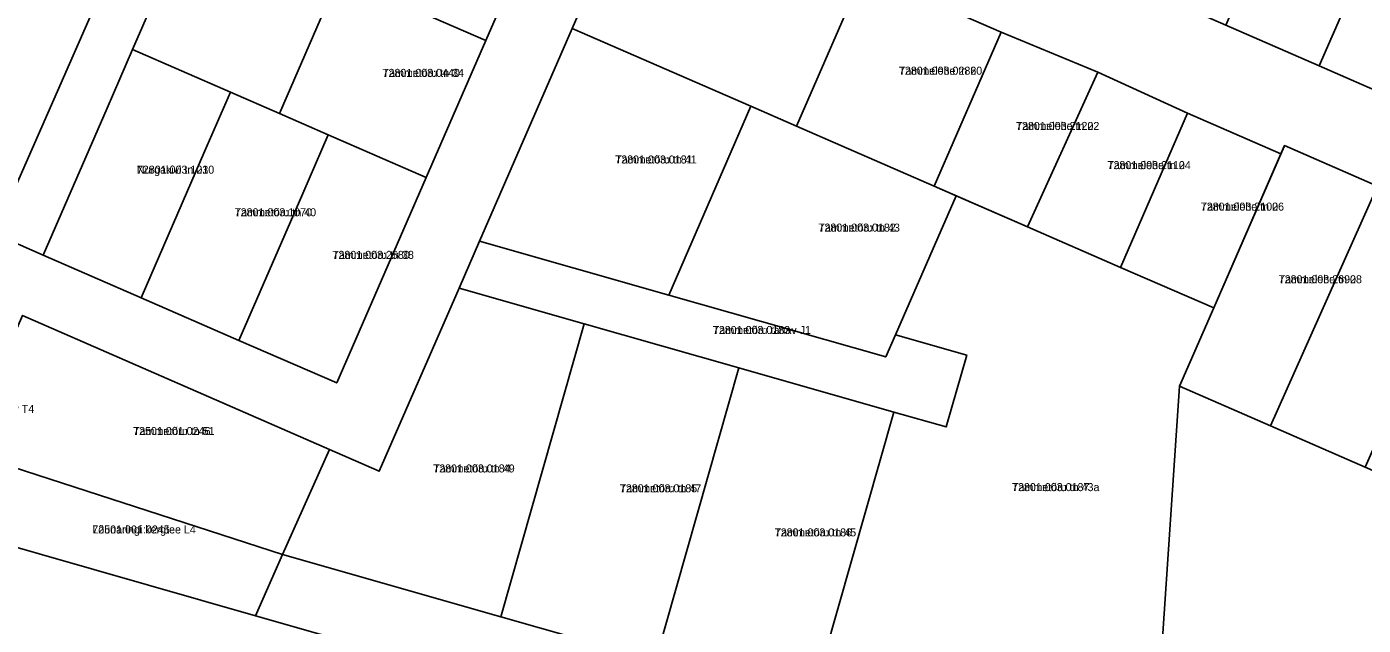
# Model space of a CAD drawing. Extents: x 504287 to 537970, y 6539941 to 6586214.
# Drawn here: x 530758.5 to 531009, y 6575094.8 to 6575207 of the extents above; entities that cross this region are included whole.
import ezdxf

# ---------------------------------------------------------------- set-up
doc = ezdxf.new("R2010")
doc.units = 0
for name, color, linetype in [('L_AADRESS', 7, 'Continuous'), ('PIIR', 7, 'Continuous'), ('TUNNUS', 7, 'Continuous')]:
    doc.layers.add(name, color=color, linetype=linetype)

msp = doc.modelspace()

# ---------------------------------------------------------------- linework, layer by layer
at = {"layer": 'PIIR'}
for points in [[(529572.28, 6575460.11), (530185.04, 6575286.93), (530470.09, 6575205.98), (530493.49, 6575199.35), (530487.53, 6575185.69), (530728.61, 6575117.21), (530740.69, 6575113.94), (530801.34, 6575096.61), (530968.39, 6575049.03), (530969.25, 6575061.78), (530969.57, 6575066.46), (531305.76, 6574972.11)], [(531305.76, 6574972.11), (530969.57, 6575066.46), (530974.54, 6575139.62), (530991.57, 6575132.2), (531009.32, 6575124.48), (531026.78, 6575116.88), (531045.31, 6575108.82), (531064.69, 6575154.04), (531071.15, 6575168.9), (531074.39, 6575201.73), (531073.01, 6575236.73), (531072.39, 6575252.39), (531060.82, 6575257.43), (531073.4, 6575286.3), (531085.94, 6575315.2), (531091.05, 6575326.97), (531060.81, 6575340.75), (531066.18, 6575371.59), (531078.48, 6575400.11)], [(530748.53, 6575309.1), (530776.1, 6575297.14), (530802.67, 6575285.54), (530812.72, 6575281.52), (530840.37, 6575269.72), (530867.64, 6575257.58), (530880.46, 6575252.02), (530917.13, 6575236.05), (530935.46, 6575228.06), (530948.27, 6575222.56), (530965.73, 6575214.94), (530983.21, 6575207.27), (531000.7, 6575199.63), (531018.13, 6575192.03)], [(531011.66, 6575177.11), (530994.19, 6575184.71), (530993.52, 6575183.16), (530976.05, 6575190.77), (530959.22, 6575198.45), (530941.11, 6575205.98), (530923.65, 6575213.59), (530924.25, 6575214.97), (530915.92, 6575218.6), (530873.86, 6575236.9), (530860.47, 6575241.09), (530832.95, 6575253.07), (530805.44, 6575265.04), (530796.29, 6575269.04), (530768.79, 6575281.02), (530741.34, 6575292.71)], [(530752.42, 6575168.2), (530761.54, 6575164.18), (530779.87, 6575156.19), (530798.21, 6575148.21), (530816.55, 6575140.23), (530833.3, 6575178.74), (530844.49, 6575204.41), (530852.48, 6575222.75), (530860.47, 6575241.09), (530873.86, 6575236.9), (530860.68, 6575206.66), (530843.32, 6575166.8), (530839.49, 6575158.02), (530824.54, 6575123.69), (530815.17, 6575127.74), (530757.66, 6575152.88)]]:
    msp.add_lwpolyline(points, dxfattribs=at)
for points in [[(530796.29, 6575269.04), (530805.44, 6575265.04), (530797.46, 6575246.7), (530789.47, 6575228.37), (530778.29, 6575202.7), (530773.51, 6575191.69), (530761.54, 6575164.18), (530752.42, 6575168.2), (530772.33, 6575213.42), (530780.33, 6575232.36), (530788.31, 6575250.7)], [(530873.86, 6575236.9), (530915.92, 6575218.6), (530902.74, 6575188.34), (530894.2, 6575192.07), (530860.68, 6575206.66)], [(530983.21, 6575207.27), (530995.83, 6575236.13), (531013.32, 6575228.5), (531000.7, 6575199.63)], [(530824.97, 6575234.73), (530852.48, 6575222.75), (530844.49, 6575204.41), (530816.98, 6575216.39)], [(530778.29, 6575202.7), (530789.47, 6575228.37), (530816.98, 6575216.39), (530805.8, 6575190.72), (530796.63, 6575194.71)], [(531000.7, 6575199.63), (531013.32, 6575228.5), (531030.76, 6575220.94), (531018.13, 6575192.03)], [(530690.98, 6575222.2), (530728.55, 6575205.83), (530734.06, 6575219.25), (530740.48, 6575216.46), (530743.53, 6575223.87), (530744.35, 6575225.72), (530772.33, 6575213.42), (530752.42, 6575168.2), (530681, 6575199.28)], [(530915.92, 6575218.6), (530924.25, 6575214.97), (530923.65, 6575213.59), (530941.11, 6575205.98), (530928.54, 6575177.1), (530911.07, 6575184.71), (530902.74, 6575188.34)], [(530844.49, 6575204.41), (530833.3, 6575178.74), (530814.97, 6575186.73), (530805.8, 6575190.72), (530816.98, 6575216.39)], [(530860.68, 6575206.66), (530894.2, 6575192.07), (530878.79, 6575156.69), (530843.32, 6575166.8)], [(530941.11, 6575205.98), (530959.22, 6575198.45), (530946, 6575169.5), (530928.54, 6575177.1)], [(530773.51, 6575191.69), (530778.29, 6575202.7), (530796.63, 6575194.71), (530791.84, 6575183.7), (530779.87, 6575156.19), (530761.54, 6575164.18)], [(530976.05, 6575190.77), (530963.47, 6575161.89), (530946, 6575169.5), (530959.22, 6575198.45)], [(530791.84, 6575183.7), (530796.63, 6575194.71), (530805.8, 6575190.72), (530814.97, 6575186.73), (530810.18, 6575175.73), (530798.21, 6575148.21), (530779.87, 6575156.19)], [(530894.2, 6575192.07), (530902.74, 6575188.34), (530911.07, 6575184.71), (530928.54, 6575177.1), (530932.64, 6575175.31), (530921.29, 6575149.26), (530919.45, 6575145.1), (530878.79, 6575156.69)], [(530993.52, 6575183.16), (530980.94, 6575154.28), (530963.48, 6575161.88), (530976.05, 6575190.77)], [(530810.18, 6575175.73), (530814.97, 6575186.73), (530833.3, 6575178.74), (530816.55, 6575140.23), (530798.21, 6575148.21)], [(530980.94, 6575154.28), (530994.12, 6575184.54), (530994.19, 6575184.71), (531011.66, 6575177.11), (530991.57, 6575132.2), (530974.54, 6575139.62)], [(530991.57, 6575132.2), (531011.66, 6575177.11), (531029.28, 6575169.44), (531009.32, 6575124.48)], [(530932.64, 6575175.31), (530946, 6575169.5), (530963.47, 6575161.89), (530980.93, 6575154.29), (530974.54, 6575139.62), (530969.57, 6575066.46), (530969.25, 6575061.78), (530905.33, 6575079.91), (530920.97, 6575134.79), (530930.79, 6575131.99), (530934.63, 6575145.46), (530921.29, 6575149.26)], [(530843.32, 6575166.8), (530878.79, 6575156.69), (530919.45, 6575145.1), (530921.29, 6575149.26), (530934.63, 6575145.46), (530930.79, 6575131.99), (530920.97, 6575134.79), (530891.95, 6575143.06), (530862.93, 6575151.33), (530839.49, 6575158.02)], [(530839.49, 6575158.02), (530862.93, 6575151.33), (530847.29, 6575096.44), (530806.36, 6575108.08), (530815.17, 6575127.74), (530824.54, 6575123.69)], [(530746.57, 6575127.47), (530757.66, 6575152.88), (530815.17, 6575127.74), (530806.36, 6575108.08)], [(530862.93, 6575151.33), (530891.95, 6575143.06), (530876.31, 6575088.18), (530847.29, 6575096.44)], [(530891.95, 6575143.06), (530920.97, 6575134.79), (530905.33, 6575079.91), (530876.31, 6575088.18)], [(530740.69, 6575113.94), (530746.57, 6575127.47), (530806.36, 6575108.08), (530801.34, 6575096.61)], [(530806.36, 6575108.08), (530847.29, 6575096.44), (530876.31, 6575088.18), (530905.33, 6575079.91), (530969.25, 6575061.78), (530968.39, 6575049.03), (530801.34, 6575096.61)]]:
    msp.add_lwpolyline(points, close=True, dxfattribs=at)

# ---------------------------------------------------------------- texts
at = {"layer": 'L_AADRESS'}
for s, p in [('Tammetõru tn 34', (530825.14, 6575197.57)), ('Tammelehe tn 20', (530921.93, 6575197.98)), ('Tammelehe tn 22', (530943.88, 6575187.63)), ('Nurgakivi tn 23', (530779.09, 6575179.44)), ('Tammetõru tn 41', (530868.76, 6575181.35)), ('Tammelehe tn 24', (530961.02, 6575180.29)), ('Tammelehe tn 26', (530978.5, 6575172.52)), ('Tammetõru tn 40', (530797.42, 6575171.46)), ('Tammetõru tn 43', (530906.84, 6575168.59)), ('Tammetõru tn 38', (530815.75, 6575163.48)), ('Tammelehe tn 28', (530993.1, 6575158.91)), ('Tammetõru tänav J1', (530887.05, 6575149.4)), ('Nurgakivi tänav T4', (530743.13, 6575134.62)), ('Tammetõru tn 51', (530778.39, 6575130.48)), ('Tammetõru tn 49', (530834.64, 6575123.47)), ('Tammetõru tn 47', (530869.62, 6575119.75)), ('Tammetõru tn 43a', (530943.13, 6575119.97)), ('Lõunaringi kergtee L4', (530770.74, 6575112.04)), ('Tammetõru tn 45', (530898.64, 6575111.49))]:
    msp.add_text(s, height=1.5, dxfattribs=at).set_placement(p)
at = {"layer": 'TUNNUS'}
for s, p in [('72801:003:0440', (530825.14, 6575197.57)), ('72801:003:0286', (530921.93, 6575197.98)), ('72801:003:2120', (530943.88, 6575187.63)), ('72801:003:0181', (530868.76, 6575181.35)), ('72801:003:2110', (530961.02, 6575180.29)), ('72801:003:1010', (530779.09, 6575179.44)), ('72801:003:2100', (530978.5, 6575172.52)), ('72801:003:1070', (530797.42, 6575171.46)), ('72801:003:0182', (530906.84, 6575168.59)), ('72801:003:2580', (530815.75, 6575163.48)), ('72801:003:2690', (530993.1, 6575158.91)), ('72801:003:0183', (530887.05, 6575149.4)), ('72501:001:0246', (530778.39, 6575130.48)), ('72801:003:0184', (530834.64, 6575123.47)), ('72801:003:0185', (530869.62, 6575119.75)), ('72801:003:0187', (530943.13, 6575119.97)), ('72501:001:0245', (530770.74, 6575112.04)), ('72801:003:0186', (530898.64, 6575111.49))]:
    msp.add_text(s, height=1.5, dxfattribs=at).set_placement(p)

doc.saveas('drawing.dxf')
